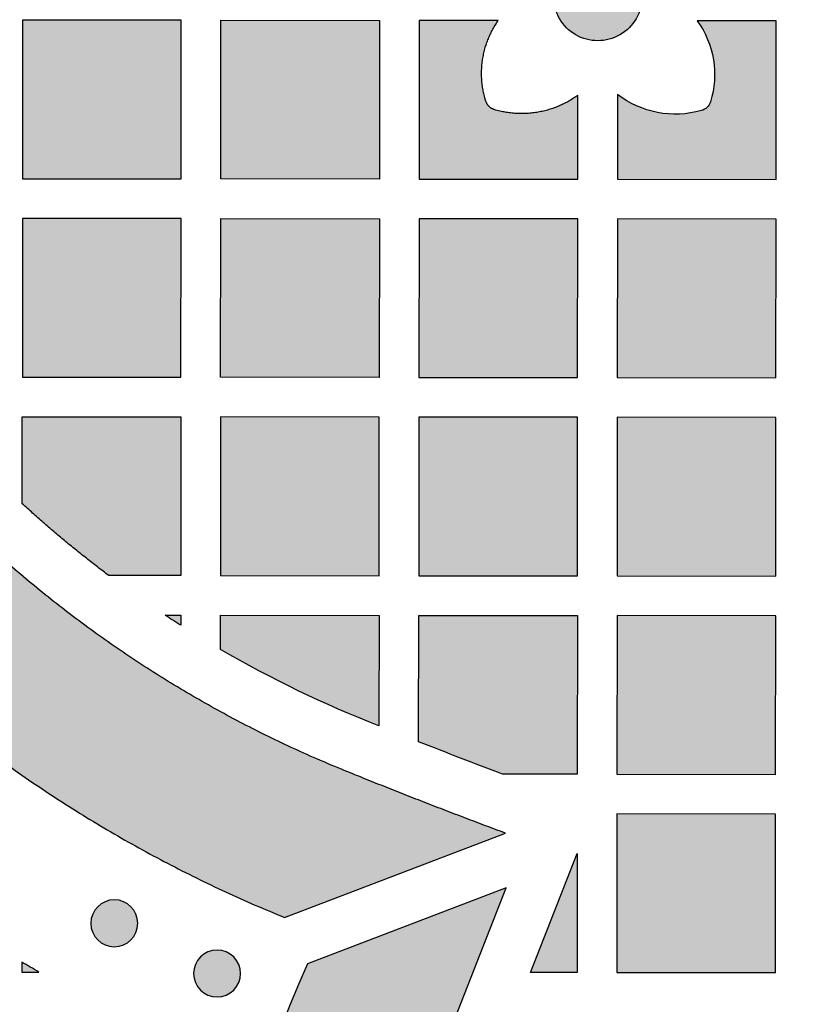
# Model space of a CAD drawing. Header units: millimetres. Extents: x -3873 to -97, y 912 to 4165.
# Tile 425 of 656: x -1848 to -1790, y 2832 to 2907. Entities that reach past the tile are written whole.
import ezdxf

# ---------------------------------------------------------------- set-up
doc = ezdxf.new("R2010")
doc.units = ezdxf.units.MM
doc.layers.add('pattern', color=7, linetype='Continuous', true_color=0x000000)

msp = doc.modelspace()

# ---------------------------------------------------------------- hatches: boundary and pattern name
at = {"layer": 'pattern'}
for points in [[(-1811.438, 2971.708), (-1828.127, 2978.1), (-1830.382, 2977.155), (-1832.618, 2976.154), (-1834.833, 2975.098), (-1837.026, 2973.988), (-1839.193, 2972.825), (-1841.334, 2971.608), (-1843.446, 2970.34), (-1845.528, 2969.021), (-1847.578, 2967.652), (-1849.593, 2966.235), (-1851.573, 2964.771), (-1853.515, 2963.261), (-1855.418, 2961.706), (-1857.281, 2960.109), (-1859.102, 2958.47), (-1860.879, 2956.792), (-1862.015, 2955.67), (-1863.13, 2954.523), (-1864.222, 2953.353), (-1865.291, 2952.158), (-1866.336, 2950.941), (-1867.356, 2949.702), (-1868.351, 2948.441), (-1869.32, 2947.16), (-1870.262, 2945.859), (-1871.176, 2944.539), (-1872.063, 2943.201), (-1872.922, 2941.846), (-1873.751, 2940.475), (-1874.551, 2939.088), (-1875.322, 2937.687), (-1876.062, 2936.272), (-1876.844, 2934.681), (-1877.581, 2933.061), (-1878.273, 2931.413), (-1878.917, 2929.74), (-1879.512, 2928.043), (-1880.059, 2926.324), (-1880.555, 2924.586), (-1880.999, 2922.831), (-1881.393, 2921.061), (-1881.734, 2919.278), (-1882.023, 2917.485), (-1882.259, 2915.685), (-1882.442, 2913.879), (-1882.572, 2912.071), (-1882.65, 2910.262), (-1882.676, 2908.454), (-1882.652, 2906.647), (-1882.575, 2904.838), (-1882.446, 2903.029), (-1882.265, 2901.223), (-1882.03, 2899.423), (-1881.743, 2897.63), (-1881.404, 2895.847), (-1881.012, 2894.077), (-1880.569, 2892.321), (-1880.074, 2890.582), (-1879.529, 2888.863), (-1878.935, 2887.165), (-1878.293, 2885.491), (-1877.603, 2883.843), (-1876.867, 2882.222), (-1876.086, 2880.631), (-1875.347, 2879.216), (-1874.578, 2877.814), (-1873.779, 2876.426), (-1872.951, 2875.054), (-1872.094, 2873.698), (-1871.208, 2872.359), (-1870.294, 2871.039), (-1869.354, 2869.737), (-1868.386, 2868.455), (-1867.392, 2867.193), (-1866.373, 2865.953), (-1865.329, 2864.735), (-1864.261, 2863.54), (-1863.17, 2862.368), (-1862.057, 2861.221), (-1860.921, 2860.098), (-1859.145, 2858.418), (-1857.326, 2856.778), (-1855.464, 2855.179), (-1853.563, 2853.623), (-1851.622, 2852.111), (-1849.643, 2850.645), (-1847.629, 2849.226), (-1845.581, 2847.855), (-1843.5, 2846.534), (-1841.389, 2845.264), (-1839.249, 2844.046), (-1837.083, 2842.88), (-1834.891, 2841.769), (-1832.677, 2840.711), (-1830.442, 2839.708), (-1828.188, 2838.762), (-1811.493, 2845.139), (-1823.672, 2849.879), (-1825.662, 2850.715), (-1827.635, 2851.601), (-1829.59, 2852.534), (-1831.525, 2853.516), (-1833.438, 2854.545), (-1835.327, 2855.621), (-1837.191, 2856.742), (-1839.028, 2857.908), (-1840.837, 2859.118), (-1842.615, 2860.371), (-1844.362, 2861.665), (-1846.075, 2863), (-1847.754, 2864.374), (-1849.398, 2865.786), (-1851.004, 2867.234), (-1852.572, 2868.717), (-1853.532, 2869.666), (-1854.473, 2870.636), (-1855.396, 2871.627), (-1856.299, 2872.637), (-1857.181, 2873.667), (-1858.043, 2874.716), (-1858.883, 2875.782), (-1859.701, 2876.866), (-1860.496, 2877.967), (-1861.269, 2879.083), (-1862.017, 2880.215), (-1862.742, 2881.361), (-1863.442, 2882.521), (-1864.118, 2883.694), (-1864.768, 2884.88), (-1865.393, 2886.076), (-1866.019, 2887.352), (-1866.609, 2888.652), (-1867.162, 2889.975), (-1867.677, 2891.318), (-1868.153, 2892.682), (-1868.59, 2894.063), (-1868.986, 2895.46), (-1869.341, 2896.872), (-1869.655, 2898.295), (-1869.928, 2899.73), (-1870.158, 2901.173), (-1870.346, 2902.622), (-1870.492, 2904.077), (-1870.595, 2905.534), (-1870.657, 2906.992), (-1870.676, 2908.449), (-1870.655, 2909.906), (-1870.593, 2911.364), (-1870.488, 2912.821), (-1870.341, 2914.276), (-1870.152, 2915.725), (-1869.92, 2917.168), (-1869.647, 2918.602), (-1869.331, 2920.025), (-1868.975, 2921.437), (-1868.577, 2922.833), (-1868.139, 2924.214), (-1867.662, 2925.577), (-1867.145, 2926.921), (-1866.591, 2928.243), (-1866, 2929.542), (-1865.373, 2930.817), (-1864.748, 2932.013), (-1864.096, 2933.198), (-1863.42, 2934.37), (-1862.718, 2935.53), (-1861.993, 2936.676), (-1861.243, 2937.807), (-1860.47, 2938.923), (-1859.673, 2940.022), (-1858.854, 2941.106), (-1858.013, 2942.171), (-1857.151, 2943.219), (-1856.268, 2944.248), (-1855.364, 2945.258), (-1854.44, 2946.248), (-1853.498, 2947.217), (-1852.537, 2948.165), (-1850.968, 2949.647), (-1849.36, 2951.094), (-1847.716, 2952.504), (-1846.036, 2953.877), (-1844.321, 2955.21), (-1842.573, 2956.503), (-1840.794, 2957.754), (-1838.984, 2958.962), (-1837.146, 2960.127), (-1835.281, 2961.247), (-1833.391, 2962.321), (-1831.477, 2963.348), (-1829.542, 2964.328), (-1827.586, 2965.26), (-1825.612, 2966.143), (-1823.621, 2966.978)], [(-1801.151, 2908.416), (-1801.152, 2908.342), (-1801.155, 2908.267), (-1801.159, 2908.191), (-1801.165, 2908.115), (-1801.173, 2908.039), (-1801.183, 2907.962), (-1801.194, 2907.885), (-1801.208, 2907.807), (-1801.223, 2907.73), (-1801.24, 2907.652), (-1801.26, 2907.574), (-1801.281, 2907.496), (-1801.305, 2907.418), (-1801.33, 2907.34), (-1801.358, 2907.262), (-1801.387, 2907.185), (-1801.419, 2907.108), (-1801.453, 2907.031), (-1801.488, 2906.955), (-1801.526, 2906.88), (-1801.566, 2906.805), (-1801.608, 2906.731), (-1801.652, 2906.658), (-1801.698, 2906.586), (-1801.746, 2906.515), (-1801.796, 2906.445), (-1801.847, 2906.376), (-1801.901, 2906.308), (-1801.956, 2906.242), (-1802.014, 2906.177), (-1802.072, 2906.114), (-1802.133, 2906.052), (-1802.195, 2905.991), (-1802.259, 2905.933), (-1802.324, 2905.876), (-1802.39, 2905.82), (-1802.458, 2905.767), (-1802.527, 2905.715), (-1802.597, 2905.665), (-1802.668, 2905.618), (-1802.74, 2905.572), (-1802.813, 2905.528), (-1802.887, 2905.486), (-1802.962, 2905.446), (-1803.038, 2905.409), (-1803.114, 2905.373), (-1803.19, 2905.339), (-1803.267, 2905.308), (-1803.345, 2905.278), (-1803.422, 2905.251), (-1803.5, 2905.226), (-1803.578, 2905.202), (-1803.656, 2905.181), (-1803.734, 2905.162), (-1803.812, 2905.145), (-1803.89, 2905.129), (-1803.968, 2905.116), (-1804.045, 2905.105), (-1804.122, 2905.095), (-1804.198, 2905.087), (-1804.274, 2905.081), (-1804.35, 2905.077), (-1804.425, 2905.075), (-1804.499, 2905.074), (-1804.573, 2905.075), (-1804.648, 2905.078), (-1804.723, 2905.082), (-1804.799, 2905.088), (-1804.876, 2905.096), (-1804.953, 2905.105), (-1805.03, 2905.117), (-1805.107, 2905.13), (-1805.185, 2905.146), (-1805.263, 2905.163), (-1805.341, 2905.183), (-1805.419, 2905.204), (-1805.497, 2905.227), (-1805.575, 2905.253), (-1805.652, 2905.28), (-1805.73, 2905.31), (-1805.807, 2905.342), (-1805.883, 2905.375), (-1805.959, 2905.411), (-1806.035, 2905.449), (-1806.109, 2905.489), (-1806.183, 2905.531), (-1806.256, 2905.575), (-1806.329, 2905.621), (-1806.4, 2905.669), (-1806.47, 2905.719), (-1806.539, 2905.77), (-1806.606, 2905.824), (-1806.673, 2905.879), (-1806.738, 2905.936), (-1806.801, 2905.995), (-1806.863, 2906.056), (-1806.923, 2906.118), (-1806.982, 2906.181), (-1807.039, 2906.246), (-1807.094, 2906.313), (-1807.148, 2906.381), (-1807.199, 2906.45), (-1807.249, 2906.52), (-1807.297, 2906.591), (-1807.343, 2906.663), (-1807.387, 2906.736), (-1807.428, 2906.81), (-1807.468, 2906.885), (-1807.506, 2906.961), (-1807.542, 2907.037), (-1807.575, 2907.113), (-1807.607, 2907.19), (-1807.636, 2907.268), (-1807.664, 2907.345), (-1807.689, 2907.423), (-1807.712, 2907.501), (-1807.733, 2907.579), (-1807.753, 2907.657), (-1807.77, 2907.735), (-1807.785, 2907.813), (-1807.799, 2907.891), (-1807.81, 2907.968), (-1807.82, 2908.045), (-1807.827, 2908.121), (-1807.833, 2908.197), (-1807.837, 2908.273), (-1807.84, 2908.347), (-1807.841, 2908.422), (-1807.84, 2908.496), (-1807.837, 2908.571), (-1807.833, 2908.646), (-1807.827, 2908.722), (-1807.819, 2908.799), (-1807.809, 2908.876), (-1807.798, 2908.953), (-1807.784, 2909.03), (-1807.769, 2909.108), (-1807.751, 2909.186), (-1807.732, 2909.264), (-1807.711, 2909.342), (-1807.687, 2909.42), (-1807.662, 2909.498), (-1807.634, 2909.575), (-1807.605, 2909.653), (-1807.573, 2909.73), (-1807.539, 2909.806), (-1807.503, 2909.882), (-1807.466, 2909.958), (-1807.426, 2910.032), (-1807.384, 2910.106), (-1807.34, 2910.179), (-1807.294, 2910.251), (-1807.246, 2910.323), (-1807.196, 2910.393), (-1807.144, 2910.462), (-1807.091, 2910.529), (-1807.035, 2910.595), (-1806.978, 2910.66), (-1806.919, 2910.724), (-1806.859, 2910.786), (-1806.797, 2910.846), (-1806.733, 2910.905), (-1806.668, 2910.962), (-1806.602, 2911.017), (-1806.534, 2911.071), (-1806.465, 2911.122), (-1806.395, 2911.172), (-1806.324, 2911.22), (-1806.251, 2911.266), (-1806.178, 2911.309), (-1806.104, 2911.351), (-1806.029, 2911.391), (-1805.954, 2911.429), (-1805.878, 2911.465), (-1805.801, 2911.498), (-1805.724, 2911.53), (-1805.647, 2911.559), (-1805.569, 2911.587), (-1805.491, 2911.612), (-1805.413, 2911.635), (-1805.335, 2911.656), (-1805.257, 2911.676), (-1805.179, 2911.693), (-1805.102, 2911.708), (-1805.024, 2911.721), (-1804.947, 2911.733), (-1804.87, 2911.742), (-1804.793, 2911.75), (-1804.718, 2911.756), (-1804.642, 2911.76), (-1804.567, 2911.763), (-1804.493, 2911.763), (-1804.419, 2911.763), (-1804.344, 2911.76), (-1804.268, 2911.756), (-1804.192, 2911.75), (-1804.116, 2911.742), (-1804.039, 2911.732), (-1803.962, 2911.721), (-1803.884, 2911.707), (-1803.807, 2911.692), (-1803.729, 2911.674), (-1803.651, 2911.655), (-1803.573, 2911.634), (-1803.495, 2911.61), (-1803.417, 2911.585), (-1803.339, 2911.557), (-1803.262, 2911.528), (-1803.185, 2911.496), (-1803.108, 2911.462), (-1803.032, 2911.426), (-1802.957, 2911.388), (-1802.882, 2911.349), (-1802.808, 2911.307), (-1802.735, 2911.263), (-1802.663, 2911.217), (-1802.592, 2911.169), (-1802.522, 2911.119), (-1802.453, 2911.067), (-1802.385, 2911.014), (-1802.319, 2910.958), (-1802.254, 2910.901), (-1802.191, 2910.842), (-1802.129, 2910.782), (-1802.068, 2910.72), (-1802.01, 2910.656), (-1801.953, 2910.591), (-1801.897, 2910.525), (-1801.844, 2910.457), (-1801.792, 2910.388), (-1801.743, 2910.318), (-1801.695, 2910.247), (-1801.649, 2910.174), (-1801.605, 2910.101), (-1801.563, 2910.027), (-1801.524, 2909.952), (-1801.486, 2909.877), (-1801.45, 2909.801), (-1801.416, 2909.724), (-1801.385, 2909.647), (-1801.355, 2909.57), (-1801.328, 2909.492), (-1801.303, 2909.414), (-1801.279, 2909.336), (-1801.258, 2909.258), (-1801.239, 2909.18), (-1801.222, 2909.102), (-1801.206, 2909.024), (-1801.193, 2908.947), (-1801.182, 2908.87), (-1801.172, 2908.793), (-1801.164, 2908.716), (-1801.159, 2908.64), (-1801.154, 2908.565), (-1801.152, 2908.49)], [(-1848.014, 2894.637), (-1836.014, 2894.626), (-1836.004, 2906.626), (-1848.004, 2906.637)], [(-1821.004, 2906.613), (-1821.014, 2894.613), (-1833.014, 2894.624), (-1833.003, 2906.624)], [(-1806.008, 2900.952), (-1806.172, 2900.836), (-1806.339, 2900.724), (-1806.51, 2900.617), (-1806.685, 2900.513), (-1806.864, 2900.415), (-1807.047, 2900.321), (-1807.232, 2900.231), (-1807.421, 2900.147), (-1807.613, 2900.068), (-1807.808, 2899.994), (-1808.005, 2899.926), (-1808.205, 2899.863), (-1808.406, 2899.806), (-1808.61, 2899.755), (-1808.815, 2899.71), (-1809.021, 2899.671), (-1809.229, 2899.638), (-1809.437, 2899.611), (-1809.646, 2899.589), (-1809.855, 2899.574), (-1810.064, 2899.566), (-1810.272, 2899.563), (-1810.48, 2899.566), (-1810.688, 2899.575), (-1810.894, 2899.59), (-1811.099, 2899.611), (-1811.303, 2899.637), (-1811.505, 2899.669), (-1811.704, 2899.707), (-1811.902, 2899.75), (-1812.097, 2899.798), (-1812.29, 2899.852), (-1812.318, 2899.86), (-1812.346, 2899.87), (-1812.374, 2899.88), (-1812.402, 2899.892), (-1812.43, 2899.904), (-1812.457, 2899.917), (-1812.484, 2899.931), (-1812.511, 2899.946), (-1812.537, 2899.962), (-1812.563, 2899.978), (-1812.589, 2899.996), (-1812.614, 2900.014), (-1812.638, 2900.033), (-1812.662, 2900.053), (-1812.686, 2900.074), (-1812.708, 2900.096), (-1812.73, 2900.118), (-1812.751, 2900.14), (-1812.772, 2900.164), (-1812.792, 2900.188), (-1812.811, 2900.212), (-1812.829, 2900.237), (-1812.846, 2900.263), (-1812.863, 2900.289), (-1812.878, 2900.315), (-1812.893, 2900.342), (-1812.907, 2900.369), (-1812.92, 2900.396), (-1812.932, 2900.424), (-1812.943, 2900.452), (-1812.953, 2900.479), (-1812.963, 2900.507), (-1813.019, 2900.692), (-1813.07, 2900.88), (-1813.117, 2901.07), (-1813.158, 2901.263), (-1813.194, 2901.457), (-1813.224, 2901.654), (-1813.249, 2901.852), (-1813.268, 2902.051), (-1813.281, 2902.252), (-1813.289, 2902.453), (-1813.291, 2902.655), (-1813.287, 2902.858), (-1813.276, 2903.06), (-1813.26, 2903.263), (-1813.238, 2903.465), (-1813.21, 2903.667), (-1813.176, 2903.867), (-1813.137, 2904.067), (-1813.091, 2904.265), (-1813.04, 2904.461), (-1812.983, 2904.655), (-1812.921, 2904.848), (-1812.853, 2905.037), (-1812.78, 2905.225), (-1812.701, 2905.409), (-1812.618, 2905.591), (-1812.53, 2905.769), (-1812.438, 2905.943), (-1812.34, 2906.115), (-1812.239, 2906.282), (-1812.134, 2906.446), (-1812.024, 2906.605), (-1818.003, 2906.61), (-1818.014, 2894.611), (-1806.014, 2894.6)], [(-1796.982, 2906.592), (-1796.87, 2906.433), (-1796.761, 2906.269), (-1796.657, 2906.102), (-1796.557, 2905.93), (-1796.461, 2905.755), (-1796.37, 2905.577), (-1796.284, 2905.395), (-1796.203, 2905.21), (-1796.127, 2905.022), (-1796.056, 2904.831), (-1795.991, 2904.638), (-1795.932, 2904.442), (-1795.878, 2904.245), (-1795.83, 2904.045), (-1795.788, 2903.844), (-1795.752, 2903.642), (-1795.722, 2903.439), (-1795.698, 2903.235), (-1795.68, 2903.031), (-1795.668, 2902.827), (-1795.663, 2902.622), (-1795.663, 2902.418), (-1795.669, 2902.215), (-1795.682, 2902.013), (-1795.7, 2901.811), (-1795.724, 2901.611), (-1795.753, 2901.413), (-1795.789, 2901.217), (-1795.829, 2901.023), (-1795.875, 2900.831), (-1795.926, 2900.641), (-1795.982, 2900.454), (-1795.991, 2900.426), (-1796.002, 2900.398), (-1796.013, 2900.37), (-1796.025, 2900.342), (-1796.038, 2900.315), (-1796.052, 2900.287), (-1796.067, 2900.26), (-1796.082, 2900.234), (-1796.099, 2900.208), (-1796.117, 2900.182), (-1796.135, 2900.156), (-1796.154, 2900.132), (-1796.174, 2900.107), (-1796.195, 2900.084), (-1796.216, 2900.061), (-1796.239, 2900.038), (-1796.261, 2900.017), (-1796.285, 2899.996), (-1796.309, 2899.976), (-1796.334, 2899.957), (-1796.359, 2899.938), (-1796.385, 2899.921), (-1796.411, 2899.904), (-1796.438, 2899.888), (-1796.465, 2899.873), (-1796.493, 2899.859), (-1796.52, 2899.846), (-1796.548, 2899.833), (-1796.576, 2899.822), (-1796.605, 2899.812), (-1796.633, 2899.802), (-1796.662, 2899.794), (-1796.857, 2899.741), (-1797.055, 2899.693), (-1797.256, 2899.651), (-1797.459, 2899.615), (-1797.664, 2899.584), (-1797.871, 2899.559), (-1798.08, 2899.54), (-1798.289, 2899.527), (-1798.5, 2899.52), (-1798.711, 2899.52), (-1798.923, 2899.525), (-1799.136, 2899.537), (-1799.348, 2899.556), (-1799.559, 2899.58), (-1799.77, 2899.611), (-1799.981, 2899.648), (-1800.19, 2899.692), (-1800.397, 2899.742), (-1800.603, 2899.797), (-1800.806, 2899.859), (-1801.008, 2899.927), (-1801.207, 2900), (-1801.403, 2900.079), (-1801.596, 2900.164), (-1801.786, 2900.254), (-1801.972, 2900.349), (-1802.155, 2900.449), (-1802.334, 2900.554), (-1802.509, 2900.663), (-1802.68, 2900.777), (-1802.846, 2900.894), (-1803.008, 2901.016), (-1803.014, 2894.597), (-1791.014, 2894.587), (-1791.004, 2906.587)], [(-1848.027, 2879.637), (-1836.027, 2879.626), (-1836.017, 2891.626), (-1848.017, 2891.637)], [(-1821.017, 2891.613), (-1821.027, 2879.613), (-1833.027, 2879.624), (-1833.016, 2891.624)], [(-1806.017, 2891.6), (-1818.017, 2891.61), (-1818.027, 2879.611), (-1806.027, 2879.6)], [(-1791.017, 2891.587), (-1803.017, 2891.597), (-1803.027, 2879.597), (-1791.027, 2879.587)], [(-1848.035, 2870.055), (-1848.03, 2876.636), (-1836.03, 2876.626), (-1836.04, 2864.626), (-1841.496, 2864.631), (-1843.18, 2865.926), (-1844.832, 2867.263), (-1846.451, 2868.64)], [(-1821.03, 2876.613), (-1833.03, 2876.623), (-1833.04, 2864.624), (-1821.04, 2864.613)], [(-1818.04, 2864.611), (-1806.04, 2864.6), (-1806.03, 2876.6), (-1818.03, 2876.611)], [(-1791.03, 2876.587), (-1803.03, 2876.597), (-1803.04, 2864.598), (-1791.04, 2864.587)], [(-1837.227, 2861.627), (-1836.043, 2861.626), (-1836.043, 2860.861)], [(-1821.05, 2853.258), (-1822.595, 2853.878), (-1824.129, 2854.528), (-1825.651, 2855.207), (-1827.159, 2855.916), (-1828.653, 2856.654), (-1830.133, 2857.421), (-1831.597, 2858.215), (-1833.045, 2859.037), (-1833.043, 2861.623), (-1821.043, 2861.613)], [(-1811.7, 2849.605), (-1818.051, 2852.054), (-1818.043, 2861.61), (-1806.043, 2861.6), (-1806.053, 2849.6)], [(-1791.043, 2861.587), (-1803.043, 2861.597), (-1803.053, 2849.597), (-1791.053, 2849.587)], [(-1791.066, 2834.587), (-1791.056, 2846.587), (-1803.056, 2846.597), (-1803.066, 2834.598)], [(-1809.587, 2834.603), (-1806.059, 2843.6), (-1806.066, 2834.6)], [(-1727.66, 2736.284), (-1721.893, 2751.304), (-1736.125, 2745.75), (-1738.634, 2744.818), (-1741.181, 2743.964), (-1743.763, 2743.191), (-1746.376, 2742.501), (-1749.016, 2741.895), (-1751.679, 2741.376), (-1754.36, 2740.944), (-1757.055, 2740.6), (-1759.761, 2740.345), (-1762.471, 2740.178), (-1765.183, 2740.102), (-1767.891, 2740.114), (-1770.592, 2740.214), (-1773.281, 2740.402), (-1775.954, 2740.677), (-1778.606, 2741.037), (-1779.6, 2741.198), (-1780.594, 2741.379), (-1781.586, 2741.58), (-1782.577, 2741.802), (-1783.566, 2742.043), (-1784.552, 2742.304), (-1785.534, 2742.586), (-1786.513, 2742.887), (-1787.487, 2743.209), (-1788.455, 2743.55), (-1789.418, 2743.911), (-1790.374, 2744.291), (-1791.324, 2744.691), (-1792.265, 2745.11), (-1793.199, 2745.548), (-1794.123, 2746.005), (-1795.039, 2746.48), (-1795.944, 2746.973), (-1796.839, 2747.484), (-1797.723, 2748.012), (-1798.596, 2748.558), (-1799.457, 2749.12), (-1800.305, 2749.699), (-1801.141, 2750.293), (-1801.963, 2750.903), (-1802.771, 2751.528), (-1803.566, 2752.168), (-1804.345, 2752.822), (-1805.11, 2753.49), (-1805.86, 2754.171), (-1806.594, 2754.864), (-1807.313, 2755.57), (-1808.017, 2756.29), (-1808.71, 2757.025), (-1809.389, 2757.776), (-1810.055, 2758.542), (-1810.708, 2759.323), (-1811.347, 2760.119), (-1811.97, 2760.928), (-1812.579, 2761.751), (-1813.172, 2762.588), (-1813.749, 2763.437), (-1814.31, 2764.299), (-1814.854, 2765.173), (-1815.381, 2766.058), (-1815.89, 2766.954), (-1816.382, 2767.86), (-1816.855, 2768.776), (-1817.31, 2769.702), (-1817.746, 2770.636), (-1818.164, 2771.578), (-1818.562, 2772.528), (-1818.941, 2773.485), (-1819.3, 2774.448), (-1819.639, 2775.418), (-1819.959, 2776.392), (-1820.259, 2777.371), (-1820.539, 2778.354), (-1820.798, 2779.34), (-1821.038, 2780.33), (-1821.258, 2781.321), (-1821.457, 2782.314), (-1821.637, 2783.308), (-1821.796, 2784.302), (-1822.151, 2786.955), (-1822.421, 2789.628), (-1822.605, 2792.317), (-1822.701, 2795.018), (-1822.708, 2797.727), (-1822.626, 2800.438), (-1822.455, 2803.149), (-1822.196, 2805.854), (-1821.847, 2808.548), (-1821.41, 2811.229), (-1820.886, 2813.89), (-1820.276, 2816.529), (-1819.581, 2819.141), (-1818.804, 2821.722), (-1817.946, 2824.268), (-1817.009, 2826.775), (-1811.43, 2840.997), (-1826.46, 2835.256), (-1827.127, 2833.73), (-1827.768, 2832.189), (-1828.384, 2830.633), (-1828.973, 2829.063), (-1829.535, 2827.481), (-1830.07, 2825.885), (-1830.577, 2824.278), (-1831.056, 2822.66), (-1831.507, 2821.031), (-1831.929, 2819.393), (-1832.322, 2817.745), (-1832.686, 2816.09), (-1833.021, 2814.427), (-1833.326, 2812.758), (-1833.6, 2811.083), (-1833.845, 2809.403), (-1834.06, 2807.719), (-1834.244, 2806.032), (-1834.398, 2804.342), (-1834.522, 2802.651), (-1834.615, 2800.959), (-1834.678, 2799.266), (-1834.711, 2797.575), (-1834.713, 2795.885), (-1834.685, 2794.197), (-1834.628, 2792.513), (-1834.54, 2790.833), (-1834.423, 2789.157), (-1834.276, 2787.487), (-1834.101, 2785.823), (-1833.896, 2784.166), (-1833.663, 2782.517), (-1833.466, 2781.291), (-1833.245, 2780.066), (-1832.999, 2778.841), (-1832.728, 2777.619), (-1832.433, 2776.4), (-1832.112, 2775.183), (-1831.767, 2773.972), (-1831.398, 2772.765), (-1831.004, 2771.563), (-1830.585, 2770.368), (-1830.142, 2769.18), (-1829.675, 2768.001), (-1829.184, 2766.829), (-1828.67, 2765.668), (-1828.132, 2764.516), (-1827.571, 2763.375), (-1826.987, 2762.245), (-1826.381, 2761.128), (-1825.753, 2760.023), (-1825.104, 2758.932), (-1824.433, 2757.855), (-1823.741, 2756.792), (-1823.03, 2755.745), (-1822.298, 2754.714), (-1821.548, 2753.698), (-1820.779, 2752.7), (-1819.992, 2751.72), (-1819.187, 2750.757), (-1818.365, 2749.812), (-1817.528, 2748.886), (-1816.674, 2747.979), (-1815.805, 2747.092), (-1814.92, 2746.222), (-1814.014, 2745.367), (-1813.09, 2744.528), (-1812.147, 2743.704), (-1811.185, 2742.898), (-1810.206, 2742.109), (-1809.209, 2741.338), (-1808.196, 2740.586), (-1807.165, 2739.853), (-1806.119, 2739.139), (-1805.058, 2738.446), (-1803.982, 2737.774), (-1802.892, 2737.122), (-1801.788, 2736.492), (-1800.672, 2735.884), (-1799.544, 2735.299), (-1798.403, 2734.736), (-1797.253, 2734.196), (-1796.092, 2733.679), (-1794.921, 2733.186), (-1793.742, 2732.717), (-1792.555, 2732.272), (-1791.361, 2731.852), (-1790.16, 2731.455), (-1788.954, 2731.084), (-1787.743, 2730.736), (-1786.527, 2730.414), (-1785.308, 2730.116), (-1784.086, 2729.844), (-1782.862, 2729.596), (-1781.637, 2729.372), (-1780.412, 2729.173), (-1778.763, 2728.937), (-1777.107, 2728.73), (-1775.443, 2728.551), (-1773.773, 2728.402), (-1772.098, 2728.281), (-1770.418, 2728.191), (-1768.733, 2728.13), (-1767.046, 2728.1), (-1765.356, 2728.099), (-1763.664, 2728.129), (-1761.972, 2728.189), (-1760.279, 2728.279), (-1758.588, 2728.4), (-1756.898, 2728.551), (-1755.21, 2728.732), (-1753.526, 2728.944), (-1751.846, 2729.186), (-1750.17, 2729.458), (-1748.5, 2729.76), (-1746.837, 2730.091), (-1745.181, 2730.452), (-1743.533, 2730.842), (-1741.894, 2731.262), (-1740.265, 2731.71), (-1738.646, 2732.186), (-1737.037, 2732.69), (-1735.441, 2733.223), (-1733.857, 2733.782), (-1732.287, 2734.368), (-1730.73, 2734.981), (-1729.187, 2735.62)], [(-1839.818, 2837.066), (-1839.846, 2837.038), (-1839.875, 2837.011), (-1839.905, 2836.985), (-1839.936, 2836.958), (-1839.967, 2836.933), (-1840, 2836.907), (-1840.033, 2836.883), (-1840.067, 2836.859), (-1840.102, 2836.835), (-1840.138, 2836.813), (-1840.174, 2836.791), (-1840.212, 2836.77), (-1840.25, 2836.749), (-1840.288, 2836.729), (-1840.328, 2836.711), (-1840.368, 2836.693), (-1840.409, 2836.676), (-1840.45, 2836.66), (-1840.492, 2836.645), (-1840.534, 2836.631), (-1840.577, 2836.617), (-1840.621, 2836.605), (-1840.665, 2836.595), (-1840.709, 2836.585), (-1840.754, 2836.576), (-1840.799, 2836.568), (-1840.844, 2836.562), (-1840.89, 2836.557), (-1840.935, 2836.553), (-1840.981, 2836.55), (-1841.027, 2836.548), (-1841.073, 2836.547), (-1841.119, 2836.548), (-1841.165, 2836.55), (-1841.21, 2836.553), (-1841.256, 2836.557), (-1841.301, 2836.562), (-1841.347, 2836.569), (-1841.392, 2836.577), (-1841.436, 2836.585), (-1841.481, 2836.595), (-1841.525, 2836.606), (-1841.568, 2836.618), (-1841.611, 2836.631), (-1841.653, 2836.646), (-1841.695, 2836.661), (-1841.737, 2836.677), (-1841.777, 2836.694), (-1841.817, 2836.712), (-1841.857, 2836.731), (-1841.896, 2836.751), (-1841.934, 2836.771), (-1841.971, 2836.792), (-1842.007, 2836.814), (-1842.043, 2836.837), (-1842.078, 2836.861), (-1842.112, 2836.885), (-1842.145, 2836.909), (-1842.178, 2836.935), (-1842.209, 2836.96), (-1842.24, 2836.987), (-1842.27, 2837.013), (-1842.299, 2837.041), (-1842.327, 2837.068), (-1842.354, 2837.096), (-1842.382, 2837.125), (-1842.408, 2837.155), (-1842.435, 2837.186), (-1842.46, 2837.218), (-1842.485, 2837.25), (-1842.51, 2837.283), (-1842.534, 2837.318), (-1842.557, 2837.353), (-1842.58, 2837.388), (-1842.602, 2837.425), (-1842.623, 2837.462), (-1842.644, 2837.5), (-1842.663, 2837.539), (-1842.682, 2837.578), (-1842.7, 2837.618), (-1842.717, 2837.659), (-1842.733, 2837.701), (-1842.748, 2837.742), (-1842.762, 2837.785), (-1842.775, 2837.828), (-1842.787, 2837.871), (-1842.798, 2837.915), (-1842.808, 2837.96), (-1842.817, 2838.004), (-1842.825, 2838.049), (-1842.831, 2838.095), (-1842.836, 2838.14), (-1842.84, 2838.186), (-1842.843, 2838.231), (-1842.845, 2838.277), (-1842.846, 2838.323), (-1842.845, 2838.369), (-1842.843, 2838.415), (-1842.84, 2838.461), (-1842.836, 2838.506), (-1842.831, 2838.552), (-1842.824, 2838.597), (-1842.816, 2838.642), (-1842.808, 2838.687), (-1842.798, 2838.731), (-1842.787, 2838.775), (-1842.775, 2838.818), (-1842.761, 2838.861), (-1842.747, 2838.904), (-1842.732, 2838.946), (-1842.716, 2838.987), (-1842.699, 2839.028), (-1842.681, 2839.068), (-1842.662, 2839.107), (-1842.642, 2839.146), (-1842.622, 2839.184), (-1842.601, 2839.221), (-1842.579, 2839.258), (-1842.556, 2839.293), (-1842.532, 2839.328), (-1842.508, 2839.362), (-1842.484, 2839.396), (-1842.458, 2839.428), (-1842.433, 2839.46), (-1842.406, 2839.49), (-1842.379, 2839.52), (-1842.352, 2839.549), (-1842.325, 2839.577), (-1842.297, 2839.605), (-1842.268, 2839.632), (-1842.238, 2839.659), (-1842.207, 2839.685), (-1842.175, 2839.711), (-1842.143, 2839.736), (-1842.109, 2839.761), (-1842.075, 2839.785), (-1842.04, 2839.808), (-1842.005, 2839.831), (-1841.968, 2839.853), (-1841.931, 2839.874), (-1841.893, 2839.894), (-1841.854, 2839.914), (-1841.815, 2839.933), (-1841.775, 2839.951), (-1841.734, 2839.968), (-1841.692, 2839.984), (-1841.65, 2839.999), (-1841.608, 2840.013), (-1841.565, 2840.026), (-1841.522, 2840.038), (-1841.478, 2840.049), (-1841.433, 2840.059), (-1841.389, 2840.067), (-1841.344, 2840.075), (-1841.298, 2840.081), (-1841.253, 2840.087), (-1841.207, 2840.091), (-1841.162, 2840.094), (-1841.116, 2840.095), (-1841.07, 2840.096), (-1841.024, 2840.095), (-1840.978, 2840.094), (-1840.932, 2840.091), (-1840.886, 2840.086), (-1840.841, 2840.081), (-1840.796, 2840.074), (-1840.751, 2840.067), (-1840.706, 2840.058), (-1840.662, 2840.048), (-1840.618, 2840.037), (-1840.575, 2840.025), (-1840.532, 2840.012), (-1840.489, 2839.998), (-1840.447, 2839.983), (-1840.406, 2839.966), (-1840.365, 2839.949), (-1840.325, 2839.931), (-1840.286, 2839.913), (-1840.247, 2839.893), (-1840.209, 2839.872), (-1840.172, 2839.851), (-1840.135, 2839.829), (-1840.099, 2839.806), (-1840.065, 2839.783), (-1840.03, 2839.759), (-1839.997, 2839.734), (-1839.965, 2839.709), (-1839.933, 2839.683), (-1839.903, 2839.657), (-1839.873, 2839.63), (-1839.844, 2839.603), (-1839.816, 2839.575), (-1839.788, 2839.547), (-1839.761, 2839.518), (-1839.734, 2839.488), (-1839.708, 2839.457), (-1839.682, 2839.426), (-1839.657, 2839.393), (-1839.632, 2839.36), (-1839.608, 2839.326), (-1839.585, 2839.291), (-1839.562, 2839.255), (-1839.54, 2839.219), (-1839.519, 2839.181), (-1839.499, 2839.143), (-1839.479, 2839.105), (-1839.46, 2839.065), (-1839.442, 2839.025), (-1839.425, 2838.984), (-1839.409, 2838.943), (-1839.394, 2838.901), (-1839.38, 2838.858), (-1839.367, 2838.815), (-1839.355, 2838.772), (-1839.344, 2838.728), (-1839.334, 2838.684), (-1839.326, 2838.639), (-1839.318, 2838.594), (-1839.312, 2838.549), (-1839.306, 2838.503), (-1839.302, 2838.458), (-1839.299, 2838.412), (-1839.297, 2838.366), (-1839.297, 2838.32), (-1839.298, 2838.274), (-1839.299, 2838.228), (-1839.302, 2838.183), (-1839.307, 2838.137), (-1839.312, 2838.091), (-1839.318, 2838.046), (-1839.326, 2838.001), (-1839.335, 2837.957), (-1839.345, 2837.912), (-1839.356, 2837.868), (-1839.368, 2837.825), (-1839.381, 2837.782), (-1839.395, 2837.74), (-1839.41, 2837.698), (-1839.426, 2837.656), (-1839.444, 2837.616), (-1839.461, 2837.575), (-1839.48, 2837.536), (-1839.5, 2837.497), (-1839.521, 2837.459), (-1839.542, 2837.422), (-1839.564, 2837.386), (-1839.587, 2837.35), (-1839.61, 2837.315), (-1839.634, 2837.281), (-1839.659, 2837.248), (-1839.684, 2837.215), (-1839.71, 2837.184), (-1839.736, 2837.153), (-1839.763, 2837.123), (-1839.79, 2837.094)], [(-1832.042, 2833.269), (-1832.07, 2833.241), (-1832.099, 2833.214), (-1832.129, 2833.188), (-1832.16, 2833.161), (-1832.192, 2833.136), (-1832.224, 2833.111), (-1832.257, 2833.086), (-1832.292, 2833.062), (-1832.326, 2833.038), (-1832.362, 2833.016), (-1832.399, 2832.994), (-1832.436, 2832.973), (-1832.474, 2832.952), (-1832.513, 2832.932), (-1832.552, 2832.914), (-1832.592, 2832.896), (-1832.633, 2832.879), (-1832.674, 2832.863), (-1832.716, 2832.848), (-1832.759, 2832.834), (-1832.802, 2832.821), (-1832.845, 2832.809), (-1832.889, 2832.798), (-1832.934, 2832.788), (-1832.978, 2832.779), (-1833.023, 2832.771), (-1833.068, 2832.765), (-1833.114, 2832.76), (-1833.16, 2832.756), (-1833.205, 2832.753), (-1833.251, 2832.751), (-1833.297, 2832.75), (-1833.343, 2832.751), (-1833.389, 2832.753), (-1833.435, 2832.756), (-1833.48, 2832.76), (-1833.526, 2832.765), (-1833.571, 2832.772), (-1833.616, 2832.78), (-1833.661, 2832.788), (-1833.705, 2832.798), (-1833.749, 2832.809), (-1833.792, 2832.821), (-1833.835, 2832.834), (-1833.878, 2832.849), (-1833.92, 2832.864), (-1833.961, 2832.88), (-1834.002, 2832.897), (-1834.042, 2832.915), (-1834.081, 2832.934), (-1834.12, 2832.954), (-1834.158, 2832.974), (-1834.195, 2832.995), (-1834.232, 2833.017), (-1834.267, 2833.04), (-1834.302, 2833.064), (-1834.336, 2833.088), (-1834.37, 2833.112), (-1834.402, 2833.138), (-1834.434, 2833.163), (-1834.464, 2833.19), (-1834.494, 2833.216), (-1834.523, 2833.244), (-1834.551, 2833.271), (-1834.579, 2833.299), (-1834.606, 2833.328), (-1834.633, 2833.358), (-1834.659, 2833.389), (-1834.685, 2833.421), (-1834.71, 2833.453), (-1834.734, 2833.486), (-1834.759, 2833.521), (-1834.782, 2833.556), (-1834.805, 2833.591), (-1834.827, 2833.628), (-1834.848, 2833.665), (-1834.868, 2833.703), (-1834.888, 2833.742), (-1834.907, 2833.781), (-1834.925, 2833.821), (-1834.942, 2833.862), (-1834.958, 2833.904), (-1834.973, 2833.945), (-1834.987, 2833.988), (-1835, 2834.031), (-1835.012, 2834.074), (-1835.023, 2834.118), (-1835.033, 2834.163), (-1835.041, 2834.207), (-1835.049, 2834.252), (-1835.055, 2834.298), (-1835.061, 2834.343), (-1835.065, 2834.389), (-1835.068, 2834.434), (-1835.069, 2834.48), (-1835.07, 2834.526), (-1835.069, 2834.572), (-1835.068, 2834.618), (-1835.064, 2834.664), (-1835.06, 2834.71), (-1835.055, 2834.755), (-1835.048, 2834.8), (-1835.041, 2834.845), (-1835.032, 2834.89), (-1835.022, 2834.934), (-1835.011, 2834.978), (-1834.999, 2835.021), (-1834.986, 2835.064), (-1834.972, 2835.107), (-1834.957, 2835.149), (-1834.94, 2835.19), (-1834.923, 2835.231), (-1834.905, 2835.271), (-1834.887, 2835.31), (-1834.867, 2835.349), (-1834.846, 2835.387), (-1834.825, 2835.424), (-1834.803, 2835.461), (-1834.78, 2835.496), (-1834.757, 2835.531), (-1834.733, 2835.565), (-1834.708, 2835.599), (-1834.683, 2835.631), (-1834.657, 2835.663), (-1834.631, 2835.693), (-1834.604, 2835.723), (-1834.577, 2835.752), (-1834.549, 2835.78), (-1834.521, 2835.808), (-1834.492, 2835.835), (-1834.462, 2835.862), (-1834.431, 2835.888), (-1834.4, 2835.914), (-1834.367, 2835.939), (-1834.334, 2835.964), (-1834.3, 2835.988), (-1834.265, 2836.011), (-1834.229, 2836.034), (-1834.193, 2836.056), (-1834.155, 2836.077), (-1834.117, 2836.097), (-1834.079, 2836.117), (-1834.039, 2836.136), (-1833.999, 2836.154), (-1833.958, 2836.171), (-1833.917, 2836.187), (-1833.875, 2836.202), (-1833.832, 2836.216), (-1833.789, 2836.229), (-1833.746, 2836.241), (-1833.702, 2836.252), (-1833.658, 2836.262), (-1833.613, 2836.27), (-1833.568, 2836.278), (-1833.523, 2836.284), (-1833.477, 2836.29), (-1833.432, 2836.294), (-1833.386, 2836.297), (-1833.34, 2836.298), (-1833.294, 2836.299), (-1833.248, 2836.298), (-1833.202, 2836.297), (-1833.157, 2836.294), (-1833.111, 2836.289), (-1833.065, 2836.284), (-1833.02, 2836.278), (-1832.975, 2836.27), (-1832.931, 2836.261), (-1832.886, 2836.251), (-1832.842, 2836.24), (-1832.799, 2836.228), (-1832.756, 2836.215), (-1832.714, 2836.201), (-1832.672, 2836.186), (-1832.63, 2836.17), (-1832.59, 2836.152), (-1832.549, 2836.134), (-1832.51, 2836.116), (-1832.471, 2836.096), (-1832.433, 2836.075), (-1832.396, 2836.054), (-1832.36, 2836.032), (-1832.324, 2836.009), (-1832.289, 2835.986), (-1832.255, 2835.962), (-1832.222, 2835.937), (-1832.189, 2835.912), (-1832.158, 2835.886), (-1832.127, 2835.86), (-1832.097, 2835.833), (-1832.068, 2835.806), (-1832.04, 2835.778), (-1832.012, 2835.75), (-1831.985, 2835.721), (-1831.959, 2835.691), (-1831.932, 2835.66), (-1831.907, 2835.629), (-1831.881, 2835.596), (-1831.857, 2835.563), (-1831.833, 2835.529), (-1831.809, 2835.494), (-1831.787, 2835.458), (-1831.765, 2835.422), (-1831.744, 2835.384), (-1831.723, 2835.346), (-1831.703, 2835.308), (-1831.685, 2835.268), (-1831.667, 2835.228), (-1831.65, 2835.187), (-1831.634, 2835.146), (-1831.619, 2835.104), (-1831.604, 2835.061), (-1831.591, 2835.018), (-1831.579, 2834.975), (-1831.569, 2834.931), (-1831.559, 2834.887), (-1831.55, 2834.842), (-1831.542, 2834.797), (-1831.536, 2834.752), (-1831.531, 2834.706), (-1831.527, 2834.661), (-1831.524, 2834.615), (-1831.522, 2834.569), (-1831.521, 2834.523), (-1831.522, 2834.477), (-1831.524, 2834.431), (-1831.527, 2834.386), (-1831.531, 2834.34), (-1831.536, 2834.294), (-1831.543, 2834.249), (-1831.551, 2834.204), (-1831.559, 2834.16), (-1831.569, 2834.115), (-1831.58, 2834.071), (-1831.592, 2834.028), (-1831.605, 2833.985), (-1831.62, 2833.943), (-1831.635, 2833.901), (-1831.651, 2833.859), (-1831.668, 2833.819), (-1831.686, 2833.779), (-1831.705, 2833.739), (-1831.724, 2833.7), (-1831.745, 2833.662), (-1831.766, 2833.625), (-1831.788, 2833.589), (-1831.811, 2833.553), (-1831.835, 2833.518), (-1831.859, 2833.484), (-1831.883, 2833.451), (-1831.909, 2833.418), (-1831.934, 2833.387), (-1831.961, 2833.356), (-1831.987, 2833.326), (-1832.015, 2833.297)], [(-1846.781, 2834.636), (-1848.066, 2835.387), (-1848.066, 2834.637)]]:
    msp.add_hatch(color=256, dxfattribs=at).paths.add_polyline_path(points, flags=0)

# ---------------------------------------------------------------- linework, layer by layer
for p, q in [((-1818.003, 2906.61), (-1818.014, 2894.611)), ((-1812.024, 2906.605), (-1818.003, 2906.61)), ((-1818.014, 2894.611), (-1806.014, 2894.6)), ((-1848.03, 2876.636), (-1836.03, 2876.626)), ((-1836.03, 2876.626), (-1836.04, 2864.626)), ((-1836.04, 2864.626), (-1841.496, 2864.631)), ((-1828.188, 2838.762), (-1811.493, 2845.139))]:
    msp.add_line(p, q, dxfattribs=at)
for points in [[(-1848.014, 2894.637), (-1836.014, 2894.626), (-1836.004, 2906.626), (-1848.004, 2906.637)], [(-1821.004, 2906.613), (-1821.014, 2894.613), (-1833.014, 2894.624), (-1833.003, 2906.624)], [(-1848.027, 2879.637), (-1836.027, 2879.626), (-1836.017, 2891.626), (-1848.017, 2891.637)], [(-1821.017, 2891.613), (-1821.027, 2879.613), (-1833.027, 2879.624), (-1833.016, 2891.624)], [(-1806.017, 2891.6), (-1818.017, 2891.61), (-1818.027, 2879.611), (-1806.027, 2879.6)], [(-1791.017, 2891.587), (-1803.017, 2891.597), (-1803.027, 2879.597), (-1791.027, 2879.587)], [(-1821.03, 2876.613), (-1833.03, 2876.623), (-1833.04, 2864.624), (-1821.04, 2864.613)], [(-1818.04, 2864.611), (-1806.04, 2864.6), (-1806.03, 2876.6), (-1818.03, 2876.611)], [(-1791.03, 2876.587), (-1803.03, 2876.597), (-1803.04, 2864.598), (-1791.04, 2864.587)], [(-1791.043, 2861.587), (-1803.043, 2861.597), (-1803.053, 2849.597), (-1791.053, 2849.587)], [(-1791.066, 2834.587), (-1791.056, 2846.587), (-1803.056, 2846.597), (-1803.066, 2834.598)], [(-1809.587, 2834.603), (-1806.059, 2843.6), (-1806.066, 2834.6)]]:
    msp.add_lwpolyline(points, close=True, dxfattribs=at)
for points in [[(-1803.008, 2901.016), (-1803.014, 2894.597), (-1791.014, 2894.587), (-1791.004, 2906.587), (-1796.982, 2906.592)], [(-1837.227, 2861.627), (-1836.043, 2861.626), (-1836.043, 2860.861)], [(-1833.045, 2859.037), (-1833.043, 2861.623), (-1821.043, 2861.613), (-1821.05, 2853.258)], [(-1818.051, 2852.054), (-1818.043, 2861.61), (-1806.043, 2861.6), (-1806.053, 2849.6), (-1811.7, 2849.605)], [(-1817.009, 2826.775), (-1811.43, 2840.997), (-1826.46, 2835.256)], [(-1848.066, 2835.387), (-1848.066, 2834.637), (-1846.781, 2834.636)]]:
    msp.add_lwpolyline(points, dxfattribs=at)
at = {"layer": 'pattern', "extrusion": (0, 0, -1)}
for centre in [(1841.071, 2838.322), (1833.296, 2834.525)]:
    msp.add_circle(centre, 1.774, dxfattribs=at)
for centre, radius, start, end in [((1804.496, 2908.419), 3.345, 180.04993, 0.04993), ((1802.566, 2902.532), 6.904, 143.97809, 197.50886), ((1798.626, 2906.683), 7.164, 254.08673, 307.71598), ((1796.936, 2900.755), 1, 197.50888, 254.08671), ((1789.623, 2933.819), 86.475, 302.46683, 303.40089), ((1789.623, 2933.819), 86.475, 291.31083, 300.14137), ((1655.704, 3263.506), 442.322, 290.65108, 291.5328), ((1789.623, 2933.819), 114.475, 299.95403, 300.69914)]:
    msp.add_arc(centre, radius, start, end, dxfattribs=at)
at = {"layer": 'pattern'}
msp.add_arc((-1740.065, 2796.596), 94.651, 155.89234, 188.55416, dxfattribs=at)
for points, weights, knots in [([(-1882.676, 2908.454), (-1882.689, 2893.597), (-1876.086, 2880.631), (-1870.215, 2869.101), (-1860.921, 2860.098), (-1846.627, 2846.251), (-1828.188, 2838.762)], [1, 0.972296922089, 1, 0.986392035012, 1, 0.981658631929, 1], [-703.584068, -703.584068, -703.584068, -675.024479, -675.024479, -649.38202, -649.38202, -610.068407, -610.068407, -610.068407]), ([(-1811.493, 2845.139), (-1817.617, 2847.42), (-1823.672, 2849.879), (-1839.951, 2856.492), (-1852.572, 2868.717), (-1860.429, 2876.328), (-1865.393, 2886.076), (-1870.685, 2896.469), (-1870.676, 2908.449)], [1, 0.999892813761, 1, 0.98165863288, 1, 0.986392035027, 1, 0.972308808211, 1], [-592.196689, -592.196689, -592.196689, -579.126944, -579.126944, -544.417043, -544.417043, -522.738427, -522.738427, -499.846142, -499.846142, -499.846142]), ([(-1806.008, 2900.952), (-1808.879, 2898.857), (-1812.29, 2899.852), (-1812.801, 2900), (-1812.963, 2900.507), (-1814.011, 2903.79), (-1812.024, 2906.605)], [1, 0.897307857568, 1, 0.882830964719, 1, 0.895247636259, 1], [0, 0, 0, 6.604869, 6.604869, 7.58275, 7.58275, 13.977417, 13.977417, 13.977417])]:
    msp.add_rational_spline(points, weights, degree=2, knots=knots, dxfattribs=at)
for points in [[(-1806.014, 2894.6), (-1806.011, 2897.78), (-1806.008, 2900.952)], [(-1848.035, 2870.055), (-1848.033, 2873.355), (-1848.03, 2876.636)]]:
    msp.add_open_spline(points, degree=2, dxfattribs=at)
msp.add_rational_spline([(-1841.496, 2864.631), (-1844.899, 2867.182), (-1848.035, 2870.055)], [1, 0.998792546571, 1], degree=2, dxfattribs=at)

doc.saveas('drawing.dxf')
